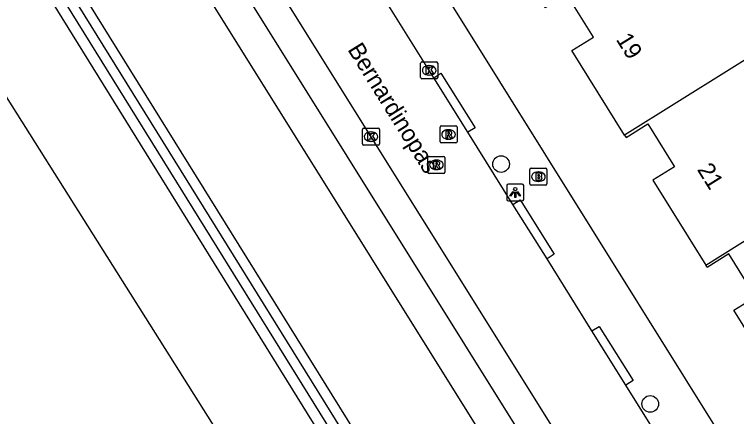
# Model space of a CAD drawing. Extents: x 158838 to 160074, y 386376 to 387776.
# Drawn here: x 159064.34 to 159106.78, y 386973.58 to 386997.24 of the extents above; entities that cross this region are included whole.
import ezdxf

# ---------------------------------------------------------------- set-up
doc = ezdxf.new("R2010")
doc.units = 0
for name, color, linetype in [('IMGEO_Boom', 7, 'Continuous'), ('IMGEO_Brandkraan', 7, 'Continuous'), ('IMGEO_Groenvoorziening', 7, 'Continuous'), ('IMGEO_Kolk', 7, 'Continuous'), ('IMGEO_Lichtpunt', 7, 'Continuous'), ('IMGEO_Loofbos', 7, 'Continuous'), ('IMGEO_Openbare_ruimte_label', 7, 'Continuous'), ('IMGEO_Pand', 7, 'Continuous'), ('IMGEO_Pand_nummerreeks', 7, 'Continuous'), ('IMGEO_Rijbaan_lokaal_gesloten', 7, 'Continuous'), ('IMGEO_Rioolput', 7, 'Continuous'), ('IMGEO_Voetpad_open', 7, 'Continuous')]:
    doc.layers.add(name, color=color, linetype=linetype)

msp = doc.modelspace()

# ---------------------------------------------------------------- linework, layer by layer
at = {"layer": 'IMGEO_Boom'}
for centre in [(159092.944, 386988.434), (159101.709, 386974.328)]:
    msp.add_circle(centre, 0.489, dxfattribs=at)
at = {"layer": 'IMGEO_Brandkraan'}
for p, q in [((159094.638, 386987.266), (159094.638, 386988.118)), ((159094.713, 386988.192), (159095.565, 386988.192)), ((159095.639, 386988.118), (159095.639, 386987.266)), ((159095.126, 386987.972), (159095.151, 386987.972)), ((159095.149, 386987.412), (159095.124, 386987.412)), ((159095.565, 386987.192), (159094.713, 386987.192))]:
    msp.add_line(p, q, dxfattribs=at)
for points in [[(159094.638, 386987.266), (159094.638, 386988.118)], [(159094.713, 386988.192), (159095.565, 386988.192)], [(159095.639, 386988.118), (159095.639, 386987.266)], [(159094.986, 386987.892), (159094.986, 386987.492), (159095.199, 386987.492)], [(159095.217, 386987.892), (159094.986, 386987.892)], [(159095.165, 386987.811), (159095.111, 386987.811), (159095.111, 386987.735)], [(159095.111, 386987.735), (159095.164, 386987.735)], [(159095.173, 386987.659), (159095.111, 386987.659), (159095.111, 386987.578)], [(159095.111, 386987.578), (159095.173, 386987.578)], [(159095.565, 386987.192), (159094.713, 386987.192)]]:
    msp.add_lwpolyline(points, dxfattribs=at)
for centre, radius, start, end in [((159094.715, 386988.116), 0.0765, 91.552, 178.448), ((159094.715, 386988.116), 0.0765, 91.552, 178.448), ((159095.563, 386988.116), 0.0765, 1.552, 88.448), ((159095.563, 386988.116), 0.0765, 1.552, 88.448), ((159095.166, 386987.773), 0.0379, 267.8285, 90.9355), ((159095.221, 386987.747), 0.145, 59.4692, 91.5367), ((159095.246, 386987.794), 0.0922, 285.5137, 58.1501), ((159095.251, 386987.602), 0.105, 301.3115, 78.989), ((159094.715, 386987.268), 0.0765, 181.552, 268.448), ((159094.715, 386987.268), 0.0765, 181.552, 268.448), ((159095.174, 386987.618), 0.0404, 269.8759, 90.5077), ((159095.205, 386987.743), 0.251, 268.6676, 293.5347), ((159095.563, 386987.268), 0.0765, 271.552, 358.448), ((159095.563, 386987.268), 0.0765, 271.552, 358.448)]:
    msp.add_arc(centre, radius, start, end, dxfattribs=at)
for centre, major_axis, ratio, start_param, end_param in [((159095.125, 386987.692), (-0.387, 0.002), 0.722429, 4.712389, 7.853982), ((159095.15, 386987.692), (-0.39, 0.002), 0.717154, 1.570796, 4.712389)]:
    msp.add_ellipse(centre, major_axis=major_axis, ratio=ratio, start_param=start_param, end_param=end_param, dxfattribs=at)
at = {"layer": 'IMGEO_Groenvoorziening'}
for points in [[(159110.881, 386928.808), (159066.743, 387000), (159047.544, 387030.967)], [(159047.042, 387030.681), (159066.053, 387000), (159110.378, 386928.464), (159110.435, 386928.33), (159110.64, 386927.76), (159110.794, 386927.173), (159110.895, 386926.575), (159110.942, 386925.971), (159110.935, 386925.364), (159110.873, 386924.761), (159110.758, 386924.166), (159110.591, 386923.583), (159110.372, 386923.018), (159110.103, 386922.474), (159109.787, 386921.957), (159109.426, 386921.47), (159109.022, 386921.017), (159108.58, 386920.602), (159108.103, 386920.228), (159104.096, 386917.095), (159102.915, 386915.575)], [(159101.209, 386945.557), (159067.427, 387000), (159057.059, 387016.709)]]:
    msp.add_lwpolyline(points, dxfattribs=at)
at = {"layer": 'IMGEO_Kolk'}
for p, q in [((159088.217, 386993.521), (159088.217, 386994.373)), ((159088.292, 386994.447), (159089.144, 386994.447)), ((159088.705, 386994.227), (159088.73, 386994.227)), ((159089.218, 386994.373), (159089.218, 386993.521)), ((159088.728, 386993.667), (159088.703, 386993.667)), ((159089.144, 386993.447), (159088.292, 386993.447)), ((159084.794, 386989.623), (159084.794, 386990.475)), ((159084.869, 386990.549), (159085.721, 386990.549)), ((159085.282, 386990.329), (159085.307, 386990.329)), ((159085.795, 386990.475), (159085.795, 386989.623)), ((159085.721, 386989.549), (159084.869, 386989.549)), ((159085.305, 386989.769), (159085.28, 386989.769))]:
    msp.add_line(p, q, dxfattribs=at)
for points in [[(159088.217, 386993.521), (159088.217, 386994.373)], [(159088.292, 386994.447), (159089.144, 386994.447)], [(159088.538, 386994.147), (159088.661, 386994.147), (159088.661, 386993.996), (159088.791, 386994.147), (159088.955, 386994.147), (159088.809, 386993.996), (159088.962, 386993.747), (159088.81, 386993.747), (159088.725, 386993.911), (159088.661, 386993.844), (159088.661, 386993.747), (159088.538, 386993.747), (159088.538, 386994.147)], [(159089.218, 386994.373), (159089.218, 386993.521)], [(159089.144, 386993.447), (159088.292, 386993.447)], [(159084.794, 386989.623), (159084.794, 386990.475)], [(159084.869, 386990.549), (159085.721, 386990.549)], [(159085.115, 386990.249), (159085.238, 386990.249), (159085.238, 386990.098), (159085.368, 386990.249), (159085.532, 386990.249), (159085.386, 386990.098), (159085.539, 386989.849), (159085.387, 386989.849), (159085.302, 386990.013), (159085.238, 386989.946), (159085.238, 386989.849), (159085.115, 386989.849), (159085.115, 386990.249)], [(159085.795, 386990.475), (159085.795, 386989.623)], [(159085.721, 386989.549), (159084.869, 386989.549)]]:
    msp.add_lwpolyline(points, dxfattribs=at)
for centre, start, end in [((159088.294, 386994.371), 91.552, 178.448), ((159088.294, 386994.371), 91.552, 178.448), ((159089.142, 386994.371), 1.552, 88.448), ((159089.142, 386994.371), 1.552, 88.448), ((159088.294, 386993.523), 181.552, 268.448), ((159088.294, 386993.523), 181.552, 268.448), ((159089.142, 386993.523), 271.552, 358.448), ((159089.142, 386993.523), 271.552, 358.448), ((159084.871, 386990.473), 91.552, 178.448), ((159084.871, 386990.473), 91.552, 178.448), ((159085.719, 386990.473), 1.552, 88.448), ((159085.719, 386990.473), 1.552, 88.448), ((159084.871, 386989.625), 181.552, 268.448), ((159084.871, 386989.625), 181.552, 268.448), ((159085.719, 386989.625), 271.552, 358.448), ((159085.719, 386989.625), 271.552, 358.448)]:
    msp.add_arc(centre, 0.0765, start, end, dxfattribs=at)
for centre, major_axis, ratio, start_param, end_param in [((159088.704, 386993.947), (-0.387, 0.002), 0.722429, 4.712389, 7.853982), ((159088.729, 386993.947), (-0.39, 0.002), 0.717154, 1.570796, 4.712389), ((159085.281, 386990.049), (-0.387, 0.002), 0.722429, 4.712389, 7.853982), ((159085.306, 386990.049), (-0.39, 0.002), 0.717154, 1.570796, 4.712389)]:
    msp.add_ellipse(centre, major_axis=major_axis, ratio=ratio, start_param=start_param, end_param=end_param, dxfattribs=at)
at = {"layer": 'IMGEO_Lichtpunt'}
for p, q in [((159094.182, 386987.262), (159093.374, 386987.262)), ((159094.182, 386987.262), (159093.374, 386987.262)), ((159093.28, 386987.167), (159093.28, 386986.36)), ((159093.28, 386987.167), (159093.28, 386986.36)), ((159094.276, 386986.36), (159094.276, 386987.167)), ((159094.276, 386986.36), (159094.276, 386987.167)), ((159093.374, 386986.266), (159094.182, 386986.266)), ((159093.374, 386986.266), (159094.182, 386986.266))]:
    msp.add_line(p, q, dxfattribs=at)
for points in [[(159093.654, 386986.831), (159093.693, 386986.803), (159093.505, 386986.541), (159093.467, 386986.568), (159093.654, 386986.831)], [(159093.866, 386986.803), (159093.904, 386986.83), (159094.091, 386986.568), (159094.052, 386986.54), (159093.866, 386986.803)], [(159093.756, 386986.783), (159093.803, 386986.783), (159093.803, 386986.461), (159093.756, 386986.461), (159093.756, 386986.783)]]:
    msp.add_lwpolyline(points, dxfattribs=at)
msp.add_circle((159093.779, 386986.965), 0.0994, dxfattribs=at)
for centre, start, end in [((159093.374, 386987.167), 90, 180), ((159093.374, 386987.167), 90, 180), ((159094.182, 386987.167), 0, 90), ((159094.182, 386987.167), 0, 90), ((159093.374, 386986.36), 180, 270), ((159093.374, 386986.36), 180, 270), ((159094.182, 386986.36), 270, 0), ((159094.182, 386986.36), 270, 360)]:
    msp.add_arc(centre, 0.0946, start, end, dxfattribs=at)
at = {"layer": 'IMGEO_Loofbos'}
for points in [[(159102.365, 386915.829), (159103.677, 386917.524), (159107.676, 386920.687), (159108.111, 386921.014), (159108.514, 386921.378), (159108.884, 386921.777), (159109.216, 386922.207), (159109.509, 386922.665), (159109.759, 386923.147), (159109.966, 386923.65), (159110.127, 386924.17), (159110.24, 386924.701), (159110.306, 386925.241), (159110.323, 386925.784), (159110.292, 386926.327), (159110.212, 386926.865), (159110.085, 386927.393), (159109.911, 386927.908), (159109.791, 386928.194), (159065.319, 387000), (159046.571, 387030.271)], [(159027.668, 387025.411), (159031.623, 387024.617), (159033.066, 387024.328), (159037.285, 387026.957), (159040.771, 387029.129), (159042.317, 387026.665), (159042.882, 387025.766), (159059.05, 387000), (159105.278, 386926.65)]]:
    msp.add_lwpolyline(points, dxfattribs=at)
at = {"layer": 'IMGEO_Pand'}
for points in [[(159100.206, 386990.139), (159097.109, 386995.113), (159098.38, 386995.904), (159096.812, 386998.421), (159095.541, 386997.629), (159095.456, 386997.765)], [(159109.429, 386995.899), (159100.206, 386990.139)], [(159100.206, 386990.139), (159100.291, 386990.003), (159101.562, 386990.795), (159103.13, 386988.279), (159101.859, 386987.487), (159104.972, 386982.494)], [(159104.972, 386982.494), (159114.187, 386988.27)], [(159109.725, 386974.863), (159106.624, 386979.843), (159107.894, 386980.634), (159106.327, 386983.149), (159105.057, 386982.358), (159104.972, 386982.494)]]:
    msp.add_lwpolyline(points, dxfattribs=at)
at = {"layer": 'IMGEO_Rijbaan_lokaal_gesloten'}
for points in [[(159052.677, 387042.36), (159054.093, 387040.05), (159064.841, 387022.833), (159075.554, 387005.639), (159079.076, 387000), (159097.478, 386970.538), (159108.751, 386952.473), (159118.667, 386936.572)], [(159088.989, 386993.514), (159085.947, 386998.393)], [(159090.996, 386990.303), (159088.989, 386993.514)], [(159093.64, 386986.062), (159090.996, 386990.303)], [(159095.646, 386982.869), (159093.64, 386986.062)], [(159098.287, 386978.625), (159095.646, 386982.869)], [(159100.276, 386975.439), (159098.287, 386978.625)], [(159103.083, 386970.938), (159101.9, 386972.828), (159100.276, 386975.439)]]:
    msp.add_lwpolyline(points, dxfattribs=at)
at = {"layer": 'IMGEO_Rioolput'}
for p, q in [((159089.431, 386990.678), (159090.283, 386990.678)), ((159089.356, 386989.752), (159089.356, 386990.604)), ((159089.844, 386990.458), (159089.869, 386990.458)), ((159090.357, 386990.604), (159090.357, 386989.752)), ((159089.867, 386989.898), (159089.842, 386989.898)), ((159090.283, 386989.678), (159089.431, 386989.678)), ((159088.642, 386987.962), (159088.642, 386988.814)), ((159088.717, 386988.888), (159089.569, 386988.888)), ((159089.13, 386988.668), (159089.155, 386988.668)), ((159089.643, 386988.814), (159089.643, 386987.962)), ((159089.153, 386988.108), (159089.128, 386988.108)), ((159089.569, 386987.888), (159088.717, 386987.888))]:
    msp.add_line(p, q, dxfattribs=at)
for points in [[(159089.431, 386990.678), (159090.283, 386990.678)], [(159089.356, 386989.752), (159089.356, 386990.604)], [(159089.945, 386990.376), (159089.693, 386990.378), (159089.693, 386989.978)], [(159089.871, 386990.297), (159089.817, 386990.297), (159089.817, 386990.216)], [(159090.357, 386990.604), (159090.357, 386989.752)], [(159089.693, 386989.978), (159089.817, 386989.978), (159089.817, 386990.14), (159089.828, 386990.14)], [(159089.817, 386990.216), (159089.869, 386990.216)], [(159089.875, 386990.111), (159089.946, 386989.978), (159090.086, 386989.978), (159090.021, 386990.104)], [(159090.283, 386989.678), (159089.431, 386989.678)], [(159088.642, 386987.962), (159088.642, 386988.814)], [(159088.717, 386988.888), (159089.569, 386988.888)], [(159089.231, 386988.586), (159088.979, 386988.588), (159088.979, 386988.188)], [(159089.643, 386988.814), (159089.643, 386987.962)], [(159088.979, 386988.188), (159089.103, 386988.188), (159089.103, 386988.35), (159089.114, 386988.35)], [(159089.157, 386988.507), (159089.103, 386988.507), (159089.103, 386988.426)], [(159089.103, 386988.426), (159089.155, 386988.426)], [(159089.161, 386988.321), (159089.232, 386988.188), (159089.372, 386988.188), (159089.307, 386988.314)], [(159089.569, 386987.888), (159088.717, 386987.888)]]:
    msp.add_lwpolyline(points, dxfattribs=at)
for centre, radius, start, end in [((159089.433, 386990.602), 0.0765, 91.552, 178.448), ((159089.433, 386990.602), 0.0765, 91.552, 178.448), ((159090.281, 386990.602), 0.0765, 1.552, 88.448), ((159090.281, 386990.602), 0.0765, 1.552, 88.448), ((159089.853, 386990.405), 0.19, 274.7715, 282.9687), ((159089.877, 386990.201), 0.0964, 77.0061, 93.1865), ((159089.891, 386990.258), 0.0378, 276.6634, 79.6772), ((159089.944, 386990.266), 0.109, 350.3612, 89.416), ((159089.942, 386990.266), 0.112, 277.5842, 350.9817), ((159089.827, 386990.087), 0.0533, 26.0293, 88.6989), ((159089.926, 386990.051), 0.108, 29.5134, 73.7905), ((159089.433, 386989.754), 0.0765, 181.552, 268.448), ((159089.433, 386989.754), 0.0765, 181.552, 268.448), ((159090.281, 386989.754), 0.0765, 271.552, 358.448), ((159090.281, 386989.754), 0.0765, 271.552, 358.448), ((159088.719, 386988.812), 0.0765, 91.552, 178.448), ((159088.719, 386988.812), 0.0765, 91.552, 178.448), ((159089.23, 386988.476), 0.109, 350.3612, 89.416), ((159089.567, 386988.812), 0.0765, 1.552, 88.448), ((159089.567, 386988.812), 0.0765, 1.552, 88.448), ((159089.113, 386988.297), 0.0533, 26.0293, 88.6989), ((159089.139, 386988.615), 0.19, 274.7715, 282.9687), ((159089.163, 386988.411), 0.0964, 77.0061, 93.1865), ((159089.177, 386988.468), 0.0378, 276.6634, 79.6772), ((159089.228, 386988.476), 0.112, 277.5842, 350.9817), ((159089.212, 386988.261), 0.108, 29.5134, 73.7905), ((159088.719, 386987.964), 0.0765, 181.552, 268.448), ((159088.719, 386987.964), 0.0765, 181.552, 268.448), ((159089.567, 386987.964), 0.0765, 271.552, 358.448), ((159089.567, 386987.964), 0.0765, 271.552, 358.448)]:
    msp.add_arc(centre, radius, start, end, dxfattribs=at)
for centre, major_axis, ratio, start_param, end_param in [((159089.843, 386990.178), (-0.387, 0.002), 0.722429, 4.712389, 7.853982), ((159089.868, 386990.178), (-0.39, 0.002), 0.717154, 1.570796, 4.712389), ((159089.129, 386988.388), (-0.387, 0.002), 0.722429, 4.712389, 7.853982), ((159089.154, 386988.388), (-0.39, 0.002), 0.717154, 1.570796, 4.712389)]:
    msp.add_ellipse(centre, major_axis=major_axis, ratio=ratio, start_param=start_param, end_param=end_param, dxfattribs=at)
at = {"layer": 'IMGEO_Voetpad_open'}
for points in [[(159069.441, 387030.819), (159076.524, 387019.468), (159125.496, 386940.988)], [(159074.653, 387000), (159106.574, 386948.859)], [(159076.971, 387000), (159118.351, 386933.666), (159119.599, 386931.666)], [(159088.989, 386993.514), (159089.412, 386993.779), (159091.419, 386990.568), (159090.996, 386990.303)], [(159093.64, 386986.062), (159094.063, 386986.327), (159096.069, 386983.134), (159095.646, 386982.869)], [(159098.287, 386978.625), (159098.711, 386978.889), (159100.7, 386975.703), (159100.276, 386975.439)]]:
    msp.add_lwpolyline(points, dxfattribs=at)

# ---------------------------------------------------------------- texts
at = {"layer": 'IMGEO_Openbare_ruimte_label'}
msp.add_text('Bernardinopas', height=1, rotation=301.9265, dxfattribs=at).set_placement((159083.896, 386995.172))
at = {"layer": 'IMGEO_Pand_nummerreeks'}
for s, p in [('19', (159099.67, 386995.767)), ('21', (159104.44, 386988.11))]:
    msp.add_text(s, height=1, rotation=301.9214, dxfattribs=at).set_placement(p)

doc.saveas('drawing.dxf')
